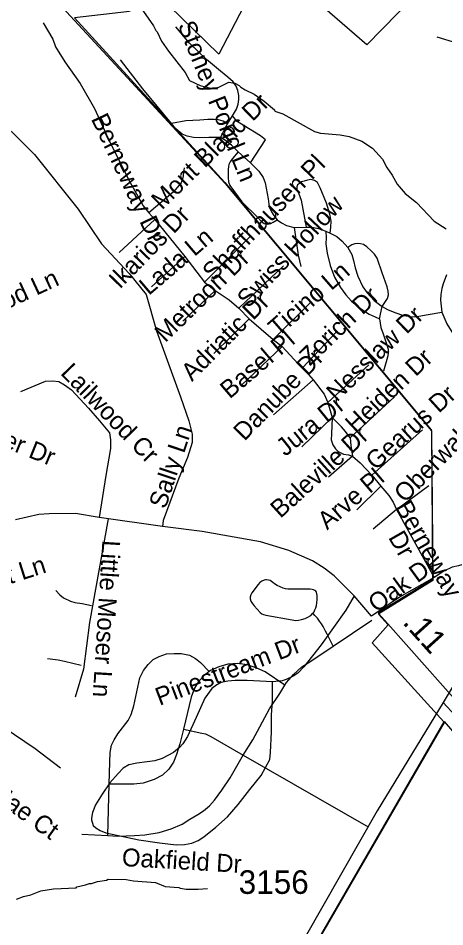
# Model space of a CAD drawing. Extents: x 1383679 to 1536984, y 460658 to 651027.
# Drawn here: x 1487718 to 1489983, y 521221 to 526036 of the extents above; entities that cross this region are included whole.
import ezdxf

# ---------------------------------------------------------------- set-up
doc = ezdxf.new("R2010")
doc.units = 0
for name, color, linetype in [('Exist Boundary Political City Limit New', 7, 'Continuous'), ('Exist Hydrographic Misc Water Feature', 7, 'Continuous'), ('Exist Road Non-System Type 51', 7, 'Continuous'), ('Exist Road Non-System Type 51 Label', 7, 'Continuous'), ('Exist Road Secondary Mileage Hundredths English Label', 7, 'Continuous'), ('Exist Road Secondary Type 51 Attributed', 7, 'Continuous'), ('Exist Road Secondary Type 51 Number Label', 7, 'Continuous'), ('Map Preparation Boundary City Limit Buffer Line', 7, 'Continuous')]:
    doc.layers.add(name, color=color, linetype=linetype)

msp = doc.modelspace()

# ---------------------------------------------------------------- linework, layer by layer
at = {"layer": 'Exist Boundary Political City Limit New'}
for points in [[(1490251.6, 528825.4), (1489699.6, 527723.8), (1489495.6, 527478.4), (1489352.6, 527422.2), (1489234.6, 527342.6), (1489052.9, 527271.3), (1488427.6, 526297.6), (1488424.4, 526301.1), (1488422.2, 526297.6), (1488173.8, 526471.3), (1487736, 526329), (1488816.1, 525159.6), (1489911.2, 523849.5)], [(1491017.8, 525389.5), (1489979.1, 526315.2), (1489568.1, 525894), (1489044.8, 526348.3), (1488783, 525844.6), (1488387.9, 526229.8), (1488308.9, 526071.8), (1488017.6, 526037.2), (1488814.5, 525165.7), (1489910.4, 523854.8), (1489911.2, 523849.5)], [(1489911.2, 523849.5), (1489917.6, 523062.2), (1489628.4, 522884.5), (1489632.5, 522879.9)], [(1489911.2, 523849.5), (1489919.2, 523056), (1489632.5, 522879.9)], [(1489632.5, 522879.9), (1489630, 522878.3), (1489681.6, 522820.3), (1489596.6, 522726.3), (1489977.2, 522306.6)], [(1489632.5, 522879.9), (1489680, 522826.5), (1490264.6, 522169.3), (1490535.8, 521867.4), (1491305.8, 520868.4), (1491457.6, 520605.5), (1491598.6, 520332.1), (1491761.2, 519911.5), (1492086.6, 518996.6), (1492303.5, 518628.5), (1492401.1, 518418.2), (1492368.5, 518207.9), (1492059.5, 517702.2), (1491741.4, 517183.4), (1491488.4, 516559.5), (1491437.8, 515977.6), (1491470.2, 515485.1), (1491622.1, 515183.6), (1491925.8, 514664.8), (1492149.9, 514195.1), (1492374, 513138.2), (1492677.6, 511862.3), (1492829.5, 511588.9), (1495569.5, 509596.1)], [(1489977.2, 522306.6), (1489340.9, 521207.2), (1489286.6, 521113.6), (1489026, 520692.3), (1488855.6, 520477), (1488734.9, 520324.5), (1488589, 520161.5), (1488329, 519871.1), (1488330.2, 519864.8)], [(1488330.2, 519864.8), (1488590.6, 520155.3), (1488736.5, 520318.3), (1488857.2, 520470.9), (1489027.6, 520686.2), (1489288.2, 521107.4), (1489342.5, 521201.1), (1489980.4, 522303.1), (1489977.2, 522306.6)], [(1489977.2, 522306.6), (1489978.8, 522309.2), (1490320.1, 521912.7), (1490703.9, 521413.2), (1491113.8, 520837.6), (1491323, 520532.8), (1491714.9, 519497.8), (1491957.9, 518834.6), (1492036.2, 518716.1), (1492132.2, 518555.2), (1492202, 518377.5), (1492132.2, 518140.4), (1491740.2, 517494.1), (1491478.6, 516986.7), (1491330.2, 516639.9), (1491286.8, 516047.9), (1491286.8, 515557.4), (1491439.4, 515214.9), (1491770.8, 514673.7), (1491980, 514233.9), (1492024.2, 514047.3), (1492216.2, 513147.5), (1492512.8, 511920.3)]]:
    msp.add_lwpolyline(points, dxfattribs=at)
at = {"layer": 'Exist Hydrographic Misc Water Feature'}
for points in [[(1488370.6, 526088.5), (1488437, 525995.3), (1488448.6, 525971.1), (1488456.5, 525963), (1488479.6, 525914.6), (1488515.7, 525861.2), (1488604.7, 525748.4), (1488628, 525705.9), (1488683.5, 525679), (1488747.2, 525663.8), (1488779.3, 525669.2), (1488835.7, 525696.2), (1488867.6, 525691.6), (1488891.4, 525679.2), (1488899.3, 525671.1), (1488923.1, 525656.7), (1488970.6, 525633.8), (1489023, 525596.1), (1489078.7, 525549.5), (1489081.1, 525543.8), (1489122.8, 525529.1), (1489291.1, 525436.1), (1489322.9, 525427.5), (1489426.8, 525417.6), (1489474.5, 525408.7), (1489542.1, 525383.6), (1489597.9, 525346.6), (1489652.5, 525289.6), (1489675.7, 525245.2), (1489703, 525204.7), (1489730.1, 525156.2), (1489771.4, 525107.5), (1489832.5, 525058.4), (1489926.8, 524960.7), (1489990, 524919.6)], [(1487709.8, 521367.2), (1487746, 521380.6), (1487786.1, 521389.8), (1487838.4, 521410.8), (1487906.6, 521421.7), (1488026.7, 521427.5), (1488028.8, 521433.5), (1488075, 521442.6), (1488097, 521450.2), (1488107.1, 521450), (1488139.2, 521461.4), (1488187.3, 521468.6), (1488195.4, 521472.5), (1488291.4, 521470.7), (1488331.2, 521464), (1488447, 521455.9), (1488498.7, 521435), (1488570.6, 521429.7), (1488578.5, 521425.6), (1488610.4, 521421), (1488674.3, 521419.9), (1488722.4, 521423)]]:
    msp.add_lwpolyline(points, dxfattribs=at)
at = {"layer": 'Exist Road Non-System Type 51'}
for p, q in [((1488828.6, 525475.8), (1488856.6, 525518.5)), ((1488791.9, 525403), (1488828.6, 525475.8)), ((1488951.2, 525268.8), (1488886.5, 525328.5)), ((1488442.7, 524969.8), (1488254.2, 524794.5)), ((1488442.7, 524969.8), (1488412.4, 525003.9)), ((1488442.7, 524969.8), (1488603.3, 524772.8)), ((1489183.2, 524926.2), (1489246, 524927.7)), ((1488707.2, 524637.3), (1488955.5, 524885)), ((1489350.2, 524907.6), (1489374.2, 524895.9)), ((1488426, 524611.6), (1488603.3, 524772.8)), ((1488889.3, 524499.9), (1489125.7, 524723.2)), ((1488707.2, 524637.3), (1488763.8, 524593)), ((1488763.8, 524593), (1488591.3, 524430.2)), ((1488889.3, 524499.9), (1488943.6, 524442.6)), ((1489071.4, 524332.5), (1489267.9, 524527.9)), ((1489635.3, 524442.4), (1489650.9, 524508.3)), ((1488756.8, 524258.4), (1488943.6, 524442.6)), ((1488943.6, 524442.6), (1489071.4, 524332.5)), ((1489226.3, 524182.1), (1489408.4, 524374.4)), ((1489118.5, 524296.8), (1488902.8, 524090.6)), ((1489071.4, 524332.5), (1489118.5, 524296.8)), ((1489118.5, 524296.8), (1489226.3, 524182.1)), ((1489361.3, 523999.1), (1489578.6, 524199.1)), ((1489283, 524120.1), (1489073.8, 523934)), ((1489480.3, 523811.5), (1489715.2, 524030.1)), ((1489361.3, 523999.1), (1489384.5, 523920.1)), ((1489384.5, 523920.1), (1489223.1, 523763.5)), ((1489594.6, 523614.6), (1489864.5, 523854.9)), ((1489492.3, 523715.4), (1489366.1, 523603.8)), ((1489594.6, 523614.6), (1489643.3, 523555.7)), ((1489514.9, 523431.1), (1489643.3, 523555.7)), ((1489726.4, 523431.6), (1489897.3, 523560.3)), ((1489726.4, 523431.6), (1489601.8, 523327.8)), ((1489726.4, 523431.6), (1489925.3, 523072.6)), ((1489390.8, 522708.2), (1489595.9, 522846.2)), ((1488911.6, 522129.9), (1489576.6, 521750.3)), ((1488194.4, 521704.2), (1488201.6, 521976.8)), ((1488055.6, 521711.2), (1488194.4, 521704.2))]:
    msp.add_line(p, q, dxfattribs=at)
for points in [[(1487850.9, 526011.7), (1487902, 525924.9), (1487916.4, 525884.5), (1487965.9, 525805.5), (1488047.4, 525690.7), (1488122.6, 525557.5), (1488203.9, 525379.1), (1488311.7, 525168.2), (1488382, 525041.1), (1488412.4, 525003.9)], [(1488856.6, 525518.5), (1488877.3, 525554.1), (1488885.3, 525580.5), (1488890.1, 525605.3), (1488888.5, 525627), (1488883.7, 525653.4), (1488875.7, 525675.1), (1488859.7, 525698.3), (1488831, 525723.1), (1488792.7, 525755.7), (1488717.6, 525816.2), (1488627.3, 525903), (1488555.4, 525989.8)], [(1489939.7, 525936.9), (1490045.1, 525905), (1490196, 525838.5), (1490261.1, 525779.4), (1490341.7, 525689.9), (1490474.8, 525523.5), (1490559.3, 525424), (1490655.5, 525314.4), (1490775.3, 525194.4), (1491045.6, 524963.6), (1491150.5, 524893.9), (1491275.2, 524817.7), (1491380.3, 524762), (1491473.3, 524700.3), (1491576.4, 524644.6), (1491715.1, 524564.1), (1491931.2, 524444.3), (1492087.2, 524336), (1492126.9, 524298)], [(1488532.7, 525478.2), (1488380.5, 525661.1), (1488261.5, 525814.6)], [(1487413.9, 525715.5), (1487559.3, 525555.8), (1487805.3, 525314), (1488037, 525024), (1488160.4, 524840.6), (1488307.8, 524682.9), (1488397.2, 524571.3), (1488452.3, 524379), (1488579.3, 524030.1), (1488623.3, 523901.5), (1488640.8, 523831.7), (1488640.8, 523786.7), (1488616.9, 523707.6), (1488571.3, 523599.1), (1488487.7, 523374.6), (1488485, 523342.6)], [(1488828.6, 525475.8), (1488805.4, 525489.8), (1488781.5, 525496.8), (1488758.3, 525499.1), (1488724.8, 525499.1), (1488682.4, 525496), (1488608.5, 525492.1), (1488532.7, 525478.2)], [(1488951.2, 525268.8), (1489030.3, 525390.6), (1489005.1, 525413), (1488917.3, 525465.8), (1488880.5, 525489), (1488856.6, 525518.5)], [(1488791.9, 525403), (1488729.9, 525403.7), (1488682, 525402.2), (1488648.5, 525404.5), (1488615.7, 525410.7), (1488589.4, 525421.6), (1488555, 525448.7), (1488532.7, 525478.2)], [(1488886.5, 525328.5), (1488851, 525362.7), (1488819, 525387.5), (1488791.9, 525403)], [(1488886.5, 525328.5), (1488855.4, 525292.1), (1488842.6, 525275.1), (1488837, 525260.3), (1488833.8, 525249.5), (1488832.2, 525233.2), (1488832.2, 525210.7), (1488832.2, 525190.5), (1488833.8, 525168.8), (1488841, 525149.5), (1488906.1, 525063.4), (1488987.6, 524981.2), (1489008.7, 524960.3), (1489023.1, 524947.9), (1489040.7, 524944), (1489059, 524947.1), (1489071.8, 524954.9), (1489093.4, 524967.3)], [(1488951.2, 525268.8), (1488965.2, 525254.9), (1488994.7, 525225.4), (1489018.7, 525191.3), (1489029.1, 525163.4), (1489045.5, 525078.1), (1489050.3, 525037), (1489062.2, 525009.1), (1489075, 524990.5), (1489093.4, 524967.3)], [(1488600.1, 525242.6), (1488592.1, 525189.9), (1488584.1, 525163.6), (1488541, 525113.9), (1488412.4, 525003.9)], [(1489374.2, 524895.9), (1489378.1, 524927.7), (1489379.7, 524959.5), (1489371.8, 524997.5), (1489355, 525055.7), (1489321.8, 525136.3), (1489306.7, 525165), (1489290.7, 525176.6), (1489272.3, 525180.5), (1489253.1, 525178.1), (1489236.4, 525172.7), (1489222, 525168.1), (1489210.8, 525160.3), (1489201.2, 525152.6), (1489198, 525141.7), (1489198, 525127), (1489206.8, 525110.7), (1489220.4, 525071.9), (1489246, 524927.7)], [(1489093.4, 524967.3), (1489115, 524951), (1489141.7, 524937), (1489183.2, 524926.2)], [(1489183.2, 524926.2), (1489204.4, 524780.4), (1489218.8, 524720)], [(1489246, 524927.7), (1489277.1, 524927.7), (1489312.2, 524921.5), (1489350.2, 524907.6)], [(1489350.2, 524907.6), (1489352.2, 524871.9), (1489351.4, 524839.4), (1489357.8, 524790.5), (1489374.2, 524724.6), (1489397.3, 524663.4), (1489428.9, 524608.3), (1489457.6, 524569.6), (1489487.2, 524536.2), (1489534.3, 524496.7), (1489581, 524467.2), (1489612.2, 524452.5), (1489635.3, 524442.4)], [(1489374.2, 524895.9), (1489408.9, 524878.9), (1489438.5, 524854.1), (1489467.2, 524820)], [(1489650.9, 524508.3), (1489668.5, 524533.9), (1489678.9, 524551), (1489682.9, 524570.3), (1489682.1, 524589.7), (1489677.3, 524612.2), (1489650.9, 524685.9), (1489623.8, 524764.2), (1489609.4, 524785.9), (1489591, 524803.7), (1489569.1, 524823.9), (1489551.5, 524836.3), (1489535.5, 524840.9), (1489521.1, 524842.5), (1489505.2, 524840.1), (1489489.2, 524835.5), (1489467.2, 524820)], [(1488603.3, 524772.8), (1488665.6, 524690.7), (1488707.2, 524637.3)], [(1489467.2, 524820), (1489488.4, 524782.8), (1489498, 524752.5), (1489507.5, 524712.2), (1489520.3, 524668), (1489547.9, 524611.4), (1489570.3, 524579.6), (1489607.8, 524540.1), (1489650.9, 524508.3)], [(1489990.8, 524675.8), (1489974, 524627.7), (1489967.6, 524602.9), (1489962, 524571.9), (1489960, 524542.4), (1489966.8, 524478.9)], [(1488763.8, 524593), (1488838.1, 524543.4), (1488889.3, 524499.9)], [(1489650.9, 524508.3), (1489678.9, 524491.3), (1489717.2, 524476.5), (1489762.8, 524461), (1489790.2, 524456.3), (1489813.1, 524454.1), (1489844.2, 524456.4), (1489893.7, 524464.9), (1489966.8, 524478.9)], [(1489635.3, 524442.4), (1489643.3, 524397.5), (1489655.3, 524362.6), (1489667.7, 524326.1), (1489675.7, 524304.4), (1489681.3, 524281.2), (1489681.3, 524262.6), (1489679.7, 524246.3), (1489675.7, 524226.9), (1489656.9, 524165.7)], [(1489966.8, 524478.9), (1489994, 524416.1), (1490025.9, 524364.9), (1490125.4, 524253.3), (1490197.7, 524179.6), (1490250.4, 524140.9), (1490318.7, 524101.3), (1490365.8, 524081.9), (1490428.9, 524064.1), (1490515.2, 524043.9), (1490649.8, 524021.5), (1490740.4, 523990.5), (1490811.5, 523955.6), (1490875.4, 523919.1), (1490936.5, 523883.5), (1490970.1, 523858.7), (1491007.6, 523823), (1491071.1, 523738.5), (1491133.4, 523649.3), (1491175, 523598.2)], [(1489226.3, 524182.1), (1489259.9, 524148), (1489283, 524120.1)], [(1487732.9, 524057.5), (1487863.8, 524111.5), (1487900.4, 524113.9), (1487933.9, 524110.8), (1487964.3, 524092.2), (1488001.2, 524067.1), (1488091.3, 523969.7), (1488150.4, 523903), (1488202.3, 523837.9), (1488208.7, 523802.2), (1488208.7, 523755.7), (1488183.9, 523613.1), (1488148.8, 523389.8)], [(1489283, 524120.1), (1489342.2, 524044.1), (1489361.3, 523999.1)], [(1489384.5, 523920.1), (1489381.3, 523833.2), (1489379.7, 523800.7), (1489387.7, 523774.3), (1489402.1, 523754.2), (1489416.4, 523740.2), (1489445.2, 523726.2), (1489470.8, 523721.6), (1489492.3, 523715.4)], [(1489480.3, 523811.5), (1489454.8, 523845.6), (1489434, 523870.4), (1489384.5, 523920.1)], [(1489480.3, 523811.5), (1489483.5, 523771.2), (1489492.3, 523715.4)], [(1489492.3, 523715.4), (1489533.9, 523679.7), (1489594.6, 523614.6)], [(1489643.3, 523555.7), (1489684.8, 523506.1), (1489708.8, 523470.4), (1489726.4, 523431.6)], [(1489594.2, 522867.3), (1489500.7, 522975), (1489395, 523081), (1489341.6, 523121.9), (1489280.3, 523160.9), (1489155.1, 523215.1), (1489003.8, 523261.7), (1488694.5, 523315), (1488485, 523342.6), (1488148.8, 523389.8), (1488022, 523410.4), (1487883.6, 523409.9), (1487827.8, 523405.7), (1487703.4, 523377.8)], [(1488196.1, 523383.1), (1488096.9, 522833.1), (1488065, 522585.4), (1488021.1, 522437.6)], [(1489030.4, 523058.9), (1489023.5, 523057.8), (1489011, 523052.8), (1489000.2, 523044.7), (1488991.5, 523034), (1488957.6, 522990.1), (1488952.6, 522980), (1488950.1, 522969.3), (1488950.1, 522958.7), (1488953.9, 522946.8), (1488960.1, 522935.4), (1488970.1, 522921.6), (1489003.4, 522885.8), (1489012.2, 522878.9), (1489021, 522875.2), (1489032.9, 522872), (1489171.6, 522846.9), (1489189.9, 522844.4), (1489205.6, 522845), (1489221.9, 522848.8), (1489240.8, 522855.1), (1489255.9, 522862), (1489270.9, 522871.4), (1489281.6, 522882.1)], [(1489281.6, 522882.1), (1489288.5, 522890.8), (1489292.9, 522899.7), (1489297.9, 522911.6), (1489301.1, 522922.8), (1489303.6, 522937.3), (1489304.9, 522956.2), (1489304.9, 522975.6), (1489303.6, 522986.9), (1489301.6, 522993.8), (1489297.9, 522998.8), (1489292.2, 523002.6), (1489286, 523005.8), (1489278.4, 523008.2), (1489267.1, 523010.2), (1489259, 523010.8), (1489164.1, 523010.8), (1489149.8, 523010.8), (1489137.1, 523012), (1489124.6, 523015.8), (1489092.6, 523029.6), (1489078.8, 523037.8), (1489070, 523044.7), (1489056.1, 523055.3), (1489046.8, 523058.5), (1489035.4, 523059.8), (1489030.4, 523058.9)], [(1489925.3, 523072.6), (1489741.2, 522966.9), (1489594.2, 522867.3)], [(1487918.6, 523002.9), (1487939.1, 522979.9), (1487958.2, 522964.5), (1487995.4, 522947.2), (1488019.8, 522940.2), (1488058.1, 522933.8), (1488108.1, 522924.2)], [(1489500.7, 522975), (1489456.8, 522899), (1489326.2, 522714.5), (1489234, 522598.1), (1489202.4, 522565.5), (1489178.5, 522548.5), (1489140.1, 522532.2), (1489120.1, 522524.5), (1489068.2, 522518.3)], [(1489390.8, 522708.2), (1489358.1, 522772.2), (1489350, 522787.9), (1489343.1, 522801.1), (1489336.9, 522811.8), (1489328.1, 522825.6), (1489318, 522840.6), (1489306.1, 522856.9), (1489293.5, 522870.8), (1489281.6, 522882.1)], [(1489133.5, 522501.3), (1489142.9, 522516.2), (1489179.2, 522557.6), (1489223.1, 522598.9), (1489271.6, 522628.1), (1489390.8, 522708.2)], [(1488201.6, 521976.8), (1488204, 522093), (1488206.4, 522144.1), (1488213.8, 522183), (1488228.4, 522212.2), (1488247.8, 522243.8), (1488301.4, 522314.3), (1488318.4, 522346), (1488332.9, 522392.2), (1488364.5, 522540.5), (1488384, 522579.4), (1488408.4, 522611.1), (1488435.1, 522637.8), (1488466.6, 522652.4), (1488505.6, 522667), (1488546.9, 522669.4), (1488583.4, 522669.4), (1488627.1, 522659.8), (1488658.9, 522642.7), (1488685.6, 522620.8), (1488731.2, 522573.2)], [(1487873.1, 522642.5), (1487930.8, 522634.8), (1487963.4, 522629.1), (1488007.6, 522617.6), (1488052.4, 522606.7)], [(1489133.5, 522501.3), (1489028.5, 522572.2), (1488984.8, 522591.6), (1488936.1, 522608.7), (1488882.6, 522615.9), (1488831.5, 522613.5), (1488782.9, 522598.9), (1488739.1, 522579.4), (1488731.2, 522573.2)], [(1488731.2, 522573.2), (1488705, 522552.7), (1488675.9, 522521.1), (1488653.9, 522484.6), (1488636.9, 522438.4), (1488595.2, 522268.5)], [(1489068.2, 522518.3), (1488932.8, 522526.8), (1488869.3, 522525.7), (1488830.2, 522522.1), (1488795.1, 522515.9), (1488772.7, 522502.7), (1488746.4, 522483.7), (1488709.2, 522433), (1488662.9, 522330.6), (1488616.3, 522229.9), (1488591.5, 522190.3), (1488575.3, 522170.5), (1488542.6, 522144.6), (1488481.9, 522112), (1488444.4, 522101.2), (1488402.9, 522094.2), (1488348.5, 522088), (1488306.2, 522079.5), (1488275.9, 522060.9), (1488248.7, 522032.9), (1488204.4, 521984.1), (1488163.6, 521922.9), (1488129.3, 521867.8), (1488113.3, 521826.7), (1488106.9, 521796.5), (1488106.9, 521788), (1488115.7, 521758.5), (1488130.1, 521745.3), (1488154, 521730.6), (1488182.8, 521719), (1488358.7, 521682), (1488468, 521665.5), (1488556.5, 521654.6), (1488601.4, 521656.2), (1488640.5, 521663.9), (1488674, 521678.7), (1488703.2, 521698.1), (1488768.1, 521749), (1488829, 521804), (1488886.1, 521869.1), (1488947.6, 521948.1), (1489007.1, 522022.9), (1489053.1, 522107.4), (1489057, 522144.6), (1489062.2, 522254.7), (1489062.6, 522341.5), (1489068.2, 522419), (1489068.2, 522518.3)], [(1488911.6, 522129.9), (1488962.9, 522212.2), (1489052.9, 522375.2), (1489106.4, 522457.8), (1489133.5, 522501.3)], [(1487464.3, 522409.9), (1487644, 522276.5), (1487809.3, 522164.9), (1487943.5, 522062.6)], [(1488595.2, 522268.5), (1488576.1, 522190.3), (1488559.1, 522134.4), (1488542.1, 522093), (1488517.8, 522056.6), (1488483.6, 522024.9), (1488439.9, 522000.6), (1488381.6, 521981.2), (1488332.9, 521976.2), (1488269.6, 521976.2), (1488208.9, 521976.2), (1488201.6, 521976.8)], [(1488595.2, 522268.5), (1488693, 522247.6), (1488711.8, 522243.1), (1488726.4, 522237.1), (1488740.6, 522229.9), (1488911.6, 522129.9)], [(1488194.4, 521704.2), (1488247.8, 521701.5), (1488335.4, 521703.9), (1488391.2, 521708.8), (1488466.6, 521720.9), (1488529.9, 521740.4), (1488588.2, 521764.7), (1488629.6, 521791.4), (1488671, 521815.8), (1488702.6, 521835.2), (1488734.2, 521862), (1488761, 521891.2), (1488799.9, 521944.7), (1488843.6, 522010.3), (1488906.9, 522122.2), (1488911.6, 522129.9)]]:
    msp.add_lwpolyline(points, dxfattribs=at)
at = {"layer": 'Exist Road Secondary Type 51 Attributed'}
for points in [[(1490457.6, 523049.9), (1490406.1, 523073.3), (1490242.4, 523127.6), (1490203.1, 523139.8), (1490147.9, 523151), (1490097.3, 523146.3), (1490055.2, 523134.2), (1490020.8, 523126), (1489977.6, 523105.9), (1489925.3, 523072.6)], [(1490457.6, 523049.9), (1490320.6, 522923.3), (1490151.3, 522709.1), (1490085.8, 522599), (1490026.7, 522498.2), (1489974, 522409.9)], [(1489974, 522409.9), (1489623.6, 521835.8), (1489241.3, 521166.3), (1489015.4, 520775), (1488752.2, 520462.9), (1488286, 519931.2), (1488128.8, 519751.6), (1487946.2, 519524.5), (1487520.9, 519018.6), (1487303.6, 518775.2), (1487184.5, 518636.6)], [(1489974, 522409.9), (1490170.3, 522197.4), (1490317.2, 522018.9), (1490693, 521524.3), (1491040.3, 521112.1)]]:
    msp.add_lwpolyline(points, dxfattribs=at)
at = {"layer": 'Map Preparation Boundary City Limit Buffer Line'}
for points in [[(1490251.6, 528825.4), (1489699.6, 527723.8), (1489495.6, 527478.4), (1489352.6, 527422.2), (1489234.6, 527342.6), (1489052.9, 527271.3), (1488427.6, 526297.6), (1488424.4, 526301.1), (1488422.2, 526297.6), (1488173.8, 526471.3), (1487736, 526329), (1488816.1, 525159.6), (1489911.2, 523849.5)], [(1491017.8, 525389.5), (1489979.1, 526315.2), (1489568.1, 525894), (1489044.8, 526348.3), (1488783, 525844.6), (1488387.9, 526229.8), (1488308.9, 526071.8), (1488017.6, 526037.2), (1488814.5, 525165.7), (1489910.4, 523854.8), (1489911.2, 523849.5)], [(1489911.2, 523849.5), (1489917.6, 523062.2), (1489628.4, 522884.5), (1489632.5, 522879.9)], [(1489911.2, 523849.5), (1489919.2, 523056), (1489632.5, 522879.9)], [(1489632.5, 522879.9), (1489630, 522878.3), (1489681.6, 522820.3), (1489596.6, 522726.3), (1489977.2, 522306.6)], [(1489632.5, 522879.9), (1489680, 522826.5), (1490264.6, 522169.3), (1490535.8, 521867.4), (1491305.8, 520868.4), (1491457.6, 520605.5), (1491598.6, 520332.1), (1491761.2, 519911.5), (1492086.6, 518996.6), (1492303.5, 518628.5), (1492401.1, 518418.2), (1492368.5, 518207.9), (1492059.5, 517702.2), (1491741.4, 517183.4), (1491488.4, 516559.5), (1491437.8, 515977.6), (1491470.2, 515485.1), (1491622.1, 515183.6), (1491925.8, 514664.8), (1492149.9, 514195.1), (1492374, 513138.2), (1492677.6, 511862.3), (1492829.5, 511588.9), (1495569.5, 509596.1)], [(1489977.2, 522306.6), (1489340.9, 521207.2), (1489286.6, 521113.6), (1489026, 520692.3), (1488855.6, 520477), (1488734.9, 520324.5), (1488589, 520161.5), (1488329, 519871.1), (1488330.2, 519864.8)], [(1488330.2, 519864.8), (1488590.6, 520155.3), (1488736.5, 520318.3), (1488857.2, 520470.9), (1489027.6, 520686.2), (1489288.2, 521107.4), (1489342.5, 521201.1), (1489980.4, 522303.1), (1489977.2, 522306.6)], [(1489977.2, 522306.6), (1489978.8, 522309.2), (1490320.1, 521912.7), (1490703.9, 521413.2), (1491113.8, 520837.6), (1491323, 520532.8), (1491714.9, 519497.8), (1491957.9, 518834.6), (1492036.2, 518716.1), (1492132.2, 518555.2), (1492202, 518377.5), (1492132.2, 518140.4), (1491740.2, 517494.1), (1491478.6, 516986.7), (1491330.2, 516639.9), (1491286.8, 516047.9), (1491286.8, 515557.4), (1491439.4, 515214.9), (1491770.8, 514673.7), (1491980, 514233.9), (1492024.2, 514047.3), (1492216.2, 513147.5), (1492512.8, 511920.3)]]:
    msp.add_lwpolyline(points, dxfattribs=at)

# ---------------------------------------------------------------- texts
at = {"layer": 'Exist Road Non-System Type 51 Label'}
for s, rotation, p in [('Stoney Pond Ln', 291.8844, (1488563.7, 525999.2)), ('Mont Blanc Dr', 44.3061, (1488481.6, 525016.4)), ('Berneway Dr', 295.3459, (1488103.1, 525502.8)), ('Shaffhausen Pl', 45.7853, (1488754.4, 524638.1)), ('Swiss Hollow', 46.848, (1488939.8, 524495.6)), ('Ikarios Dr', 45.7853, (1488257.9, 524596.2)), ('Lada Ln', 40.4266, (1488411.5, 524563.6)), ('Metroon Dr', 44.1453, (1488499.3, 524313.3)), ('Ticino Ln', 41.0553, (1489097.5, 524343.4)), ('Goldenrod Ln', 24.8641, (1487244.5, 524300.7)), ('Zorich Dr', 43.9954, (1489266.2, 524189.9)), ('Adriatic Dr', 45.0005, (1488640.7, 524107)), ('Nesslaw Dr', 44.0612, (1489409.3, 523999.1)), ('Basel Pl', 40.4865, (1488840.8, 524015.1)), ('Danube Dr', 45.7852, (1488918.9, 523791.2)), ('Heiden Dr', 43.2647, (1489508.8, 523833)), ('Lailwood Cr', 314.1694, (1487938.6, 524151.6)), ('Gearus Dr', 42.2078, (1489615.7, 523635.7)), ('Jura Dr', 38.8849, (1489135.8, 523710.3)), ('Oberwald Pl', 45.0004, (1489770.6, 523463.4)), ('Aster Dr', 338.1277, (1487459.3, 523834.7)), ('Sally Ln', 71.5653, (1488500, 523431.2)), ('Baleville Dr', 42.2213, (1489110, 523382.1)), ('Arve Pl', 40.4265, (1489358.1, 523320.9)), ('Berneway ', 299.6235, (1489716.4, 523445.6)), ('Dr', 299.6235, (1489680.3, 523284.9)), ('Little Moser Ln', 266.4685, (1488165.5, 523271.7)), ('Parkhurst Ln', 17.6505, (1487187.6, 522881.7)), ('Oak Dr', 36.0834, (1489620, 522882.1)), ('Pinestream Dr', 20.8544, (1488468.7, 522391.3)), ('Ludi Mae Ct', 324.4621, (1487332.8, 522076.9)), ('Oakfield Dr', 356.6889, (1488266.9, 521543.2))]:
    msp.add_text(s, height=95, rotation=rotation, dxfattribs=at).set_placement(p)
at = {"layer": 'Exist Road Secondary Mileage Hundredths English Label'}
msp.add_text('.11', height=125, rotation=312.0359, dxfattribs=at).set_placement((1489754.2, 522831.1))
at = {"layer": 'Exist Road Secondary Type 51 Number Label'}
msp.add_text('3156', height=125, dxfattribs=at).set_placement((1488888.5, 521395.3))

doc.saveas('drawing.dxf')
